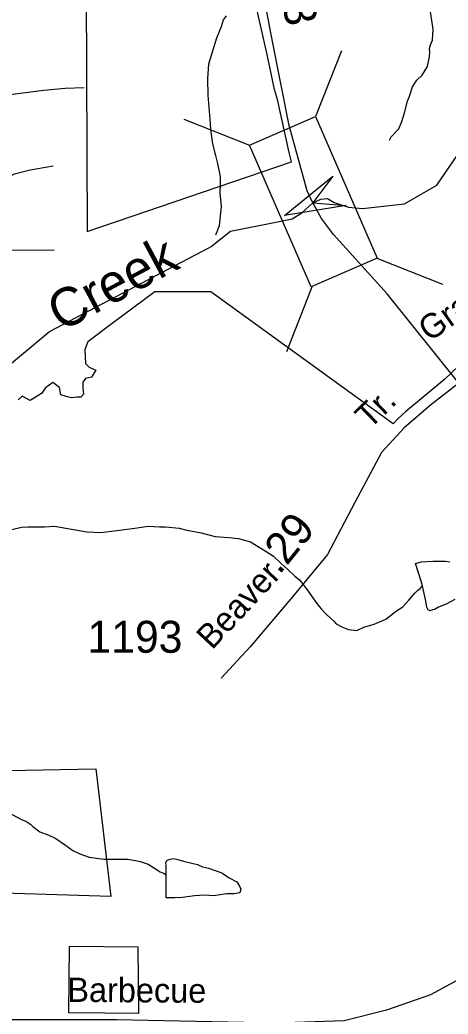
# Model space of a CAD drawing. Extents: x 2001466 to 2224147, y 644118 to 847247.
# Drawn here: x 2030071 to 2031746, y 717442 to 721331 of the extents above; entities that cross this region are included whole.
import ezdxf

# ---------------------------------------------------------------- set-up
doc = ezdxf.new("R2010")
doc.units = 0
for name, color, linetype in [('Exist Boundary Political City Limit New', 7, 'Continuous'), ('Exist Boundary Political City Limit New Hole', 7, 'Continuous'), ('Exist Hydrographic Creek Single Shore', 7, 'Continuous'), ('Exist Hydrographic Creek Single Shore Label', 7, 'Continuous'), ('Exist Hydrographic Misc Water Feature', 7, 'Continuous'), ('Exist Road Non-System Type 51', 7, 'Continuous'), ('Exist Road Non-System Type 51 Label', 7, 'Continuous'), ('Exist Road Secondary Mileage Hundredths English Label', 7, 'Continuous'), ('Exist Road Secondary Structure Standard Bridge Attributed CELL', 7, 'Continuous'), ('Exist Road Secondary Structure Standard Bridge CELL', 7, 'Continuous'), ('Exist Road Secondary Type 51 Attributed', 7, 'Continuous'), ('Exist Road Secondary Type 51 Label', 7, 'Continuous'), ('Exist Road Secondary Type 51 Number Label', 7, 'Continuous'), ('Map Preparation Boundary City Limit Buffer Line', 7, 'Continuous')]:
    doc.layers.add(name, color=color, linetype=linetype)

msp = doc.modelspace()

# ---------------------------------------------------------------- linework, layer by layer
at = {"layer": 'Exist Boundary Political City Limit New'}
for points in [[(2031787.2, 719975.6), (2031733, 719925.5), (2031579.8, 719797.1), (2031566.1, 719785.3), (2031548.9, 719769.3), (2031531.4, 719751.3), (2030817.9, 720267.2), (2030598.5, 720267.6), (2030432.1, 720143.4), (2030336.2, 720071.8), (2030325.2, 720040.9), (2030328, 719987), (2030342.1, 719972.8), (2030368, 719960), (2030351.4, 719932.6), (2030326.9, 719927.6), (2030317.6, 719913.7), (2030317.2, 719889.6), (2030319, 719866.8), (2030308.6, 719854.6), (2030294, 719854.8), (2030272.6, 719851.8), (2030252, 719857.8), (2030231.4, 719863.6), (2030225.4, 719892.5)], [(2030225.4, 719892.5), (2030199, 719912.3), (2030170.8, 719891.1), (2030155.2, 719869.8), (2030110.4, 719841.6), (2030079.1, 719859.5), (2030064.1, 719844.9)], [(2029609.1, 718387.2), (2030367.5, 718401.7), (2030426.5, 717902.5), (2029877, 717919.4)]]:
    msp.add_lwpolyline(points, dxfattribs=at)
at = {"layer": 'Exist Boundary Political City Limit New Hole'}
for points in [[(2030000, 721794), (2030077.5, 721820.9), (2030099.8, 721814.5), (2030259, 721768.2), (2030329.1, 721747.8), (2030334, 720502.9), (2031133.9, 720775.6), (2031124.2, 720812), (2031078.4, 721019.2), (2031066.8, 721058.3), (2031037.8, 721194.9), (2030978.6, 721459.3), (2030940.5, 721653.5), (2030895.6, 721866.3), (2030855.1, 722064.2), (2030850, 722093.8), (2030842.8, 722141.5)], [(2030532.5, 717704.9), (2030535.1, 717445), (2030402.5, 717446.3), (2030262.6, 717447.5), (2030264.8, 717707.2), (2030532.5, 717704.9)]]:
    msp.add_lwpolyline(points, dxfattribs=at)
at = {"layer": 'Exist Hydrographic Creek Single Shore'}
for p, q in [((2031173.6, 720576.1), (2031217.4, 720615.5)), ((2030754.9, 720410.4), (2030810.6, 720439.6))]:
    msp.add_line(p, q, dxfattribs=at)
for points in [[(2031217.4, 720615.5), (2031248.9, 720629.5), (2031273.9, 720631.7), (2031301, 720616.3), (2031356, 720598.7), (2031411.7, 720592.8), (2031575.1, 720611.1), (2031702.6, 720684.5), (2031860.9, 720916.3)], [(2031072.1, 720539.7), (2031136, 720552.4), (2031173.6, 720576.1)], [(2030810.6, 720439.6), (2030819, 720444), (2030895.1, 720504.7), (2031072.1, 720539.7)], [(2030037.2, 719987.4), (2030186, 720112.3), (2030754.9, 720410.4)]]:
    msp.add_lwpolyline(points, dxfattribs=at)
at = {"layer": 'Exist Hydrographic Misc Water Feature'}
for points in [[(2031517.6, 720860.7), (2031523.6, 720872.6), (2031553.5, 720904.7), (2031565.6, 720932.7), (2031575.7, 720966.7), (2031587.6, 721012.6), (2031595.6, 721032.7), (2031607.4, 721068.7), (2031623.4, 721094.7), (2031645.4, 721114.7), (2031665.5, 721148.7), (2031673.5, 721186.7), (2031675.5, 721204.7), (2031673.3, 721218.7), (2031677.4, 721232.7), (2031685.4, 721250.7), (2031687.4, 721294.7), (2031677.4, 721362.7)], [(2030837.9, 720490.3), (2030851.8, 720526.4), (2030859.8, 720600.3), (2030853.9, 720654.4), (2030855.9, 720688.4), (2030855.9, 720704.3), (2030855.9, 720718.3), (2030845.9, 720768.3), (2030837.7, 720800.3), (2030825.8, 720846.3), (2030817.8, 720902.3), (2030815.7, 720942.3), (2030807.5, 721036.2), (2030805.7, 721100.2), (2030809.6, 721158.2), (2030825.6, 721210.2), (2030841.6, 721260.2), (2030859.4, 721304.2), (2030867.4, 721330.2), (2030879.5, 721346.2)], [(2030038.6, 719338), (2030076.7, 719346), (2030102.8, 719348.1), (2030130.7, 719348.1), (2030166.7, 719348.1), (2030206.7, 719350.1), (2030250.6, 719342.1), (2030288.8, 719336.1), (2030332.6, 719328.2), (2030386.8, 719326.2), (2030460.6, 719334.3), (2030520.5, 719342.3), (2030572.5, 719350.3), (2030616.6, 719348.3), (2030640.6, 719348.4), (2030694.6, 719342.4), (2030724.5, 719334.4), (2030780.5, 719324.5), (2030834.6, 719310.5), (2030888.5, 719306.5), (2030926.5, 719302.5), (2030972.6, 719288.6), (2031030.6, 719254.6), (2031062.6, 719232.6), (2031094.6, 719202.7), (2031118.6, 719180.7), (2031146.7, 719154.7), (2031164.7, 719140.7), (2031178.7, 719122.7), (2031198.6, 719096.7), (2031228.7, 719052.7), (2031248.6, 719028.8), (2031268.7, 719006.8), (2031298.6, 718978.8), (2031308.7, 718968.8), (2031330.6, 718956.8), (2031356.7, 718946.8), (2031388.7, 718942.9), (2031416.7, 718954.8), (2031456.7, 718966.9), (2031502.7, 718986.9), (2031544.7, 719018.9), (2031568.7, 719035), (2031592.7, 719061), (2031616.5, 719089), (2031626.5, 719099), (2031636.6, 719107), (2031646.6, 719117)], [(2031646.6, 719117), (2031640.5, 719135), (2031618.5, 719205), (2031640.5, 719211), (2031686.6, 719213.1), (2031736.6, 719213.1), (2031752.6, 719211.1)], [(2031772.5, 719063.1), (2031738.5, 719045.1), (2031708.7, 719033), (2031692.5, 719025), (2031684.7, 719023), (2031676.5, 719019), (2031668.8, 719023), (2031662.6, 719033), (2031658.5, 719063.1), (2031650.5, 719099), (2031646.6, 719117)], [(2030037.4, 718224.1), (2030079.2, 718202.2), (2030093.3, 718196.2), (2030113.2, 718184.2), (2030121.2, 718176.2), (2030149.3, 718154.3), (2030183.4, 718142.3), (2030211.2, 718128.3), (2030249.2, 718102.3), (2030277.3, 718082.3), (2030305.4, 718068.4), (2030341.2, 718056.4), (2030399.3, 718048.4), (2030449.3, 718048.4), (2030491.3, 718048.5), (2030523.3, 718042.5), (2030541.2, 718038.5), (2030573.2, 718028.5), (2030597.4, 718012.5), (2030619.3, 717998.5), (2030633.2, 717992.6), (2030643.3, 717986.6)], [(2030643.3, 717986.6), (2030643.3, 717998.6), (2030643.3, 718022.5), (2030641.2, 718034.6), (2030645.3, 718042.6), (2030657.2, 718048.5), (2030673.2, 718050.6), (2030689.2, 718046.6), (2030711.2, 718040.6), (2030743.4, 718032.7), (2030765.3, 718026.7), (2030785.2, 718018.6), (2030809.2, 718012.6), (2030861.3, 717994.6), (2030889.4, 717974.7), (2030919.3, 717958.7), (2030929.3, 717944.7), (2030935.3, 717930.7), (2030931.4, 717916.7), (2030909.4, 717912.7), (2030879.3, 717912.7), (2030829.5, 717904.7), (2030793.4, 717906.7), (2030753.4, 717904.7), (2030707.5, 717898.6), (2030677.3, 717896.6), (2030663.4, 717896.6), (2030653.3, 717896.6), (2030643.3, 717896.6), (2030643.3, 717912.6), (2030643.3, 717946.6), (2030643.3, 717982.5), (2030643.3, 717986.6)]]:
    msp.add_lwpolyline(points, dxfattribs=at)
at = {"layer": 'Exist Road Non-System Type 51'}
for points in [[(2029767, 721007.7), (2029887.3, 721011.6), (2030021, 721036.9), (2030164.6, 721056.3), (2030248.1, 721064.1), (2030321.9, 721066)], [(2029935.6, 720656.2), (2029991.9, 720698.9), (2030050.1, 720728.1), (2030110.3, 720743.6), (2030201.5, 720759.2)], [(2029999.7, 720429.4), (2030205.4, 720431.3)]]:
    msp.add_lwpolyline(points, dxfattribs=at)
at = {"layer": 'Exist Road Secondary Structure Standard Bridge Attributed CELL'}
msp.add_lwpolyline([(2031346.9, 720604), (2031106, 720566), (2031295.6, 720719.4), (2031217.4, 720615.5)], close=True, dxfattribs=at)
at = {"layer": 'Exist Road Secondary Structure Standard Bridge CELL'}
for p, q in [((2031329.2, 721210.1), (2031228, 720953.4)), ((2030712.3, 720942), (2030969, 720840.8)), ((2031467.7, 720398.5), (2031724.5, 720297.3)), ((2031214.6, 720288.5), (2031113.4, 720031.7))]:
    msp.add_line(p, q, dxfattribs=at)
msp.add_lwpolyline([(2031228, 720953.4), (2031468.9, 720399), (2031210, 720286.5), (2030969, 720840.8)], close=True, dxfattribs=at)
at = {"layer": 'Exist Road Secondary Type 51 Attributed'}
for points in [[(2031217.4, 720615.5), (2031195.1, 720661.6), (2031124.9, 720917), (2031061.1, 721239.6), (2030983.7, 721641.9), (2030905.6, 722023.5), (2030864.9, 722261.4), (2030852.1, 722465.7)], [(2031788.7, 719909.3), (2031507.9, 720259.3), (2031297.3, 720490.9), (2031251.1, 720553.9), (2031217.4, 720615.5)], [(2031788.7, 719909.3), (2031677.8, 719823.4), (2031574.1, 719735.6), (2031486.3, 719638.2), (2031381, 719443.4), (2031274.9, 719239.1), (2031137.7, 719074.6), (2030971.8, 718878.2), (2030858.5, 718755.3)], [(2033041.9, 717616.1), (2032858.4, 717573.8), (2032761.1, 717565.8), (2032641.4, 717591.4), (2032507.4, 717623.3), (2032344.7, 717652.1), (2032166, 717677.6), (2032060.7, 717677.6), (2031974.5, 717664.8), (2031830.9, 717601), (2031677.8, 717518), (2031505.5, 717457.3), (2031339.5, 717415.8), (2031071.5, 717406.2), (2030448.5, 717419), (2029724.1, 717419), (2029574.2, 717444.5), (2029427.4, 717502), (2029207.2, 717680.8), (2028967.9, 717866), (2028462.6, 718245.8), (2028319, 718362)]]:
    msp.add_lwpolyline(points, dxfattribs=at)
at = {"layer": 'Map Preparation Boundary City Limit Buffer Line'}
for points in [[(2030000, 721794), (2030077.5, 721820.9), (2030099.8, 721814.5), (2030259, 721768.2), (2030329.1, 721747.8), (2030334, 720502.9), (2031133.9, 720775.6), (2031124.2, 720812), (2031078.4, 721019.2), (2031066.8, 721058.3), (2031037.8, 721194.9), (2030978.6, 721459.3), (2030940.5, 721653.5), (2030895.6, 721866.3), (2030855.1, 722064.2), (2030850, 722093.8), (2030842.8, 722141.5)], [(2031787.2, 719975.6), (2031733, 719925.5), (2031579.8, 719797.1), (2031566.1, 719785.3), (2031548.9, 719769.3), (2031531.4, 719751.3), (2030817.9, 720267.2), (2030598.5, 720267.6), (2030432.1, 720143.4), (2030336.2, 720071.8), (2030325.2, 720040.9), (2030328, 719987), (2030342.1, 719972.8), (2030368, 719960), (2030351.4, 719932.6), (2030326.9, 719927.6), (2030317.6, 719913.7), (2030317.2, 719889.6), (2030319, 719866.8), (2030308.6, 719854.6), (2030294, 719854.8), (2030272.6, 719851.8), (2030252, 719857.8), (2030231.4, 719863.6), (2030225.4, 719892.5)], [(2030225.4, 719892.5), (2030199, 719912.3), (2030170.8, 719891.1), (2030155.2, 719869.8), (2030110.4, 719841.6), (2030079.1, 719859.5), (2030064.1, 719844.9)], [(2029609.1, 718387.2), (2030367.5, 718401.7), (2030426.5, 717902.5), (2029877, 717919.4)], [(2030532.5, 717704.9), (2030535.1, 717445), (2030402.5, 717446.3), (2030262.6, 717447.5), (2030264.8, 717707.2), (2030532.5, 717704.9)]]:
    msp.add_lwpolyline(points, dxfattribs=at)

# ---------------------------------------------------------------- texts
at = {"layer": 'Exist Hydrographic Creek Single Shore Label'}
msp.add_text('Creek', height=150, rotation=28.2049, dxfattribs=at).set_placement((2030231.6, 720108.6))
at = {"layer": 'Exist Road Non-System Type 51 Label'}
msp.add_text('Grand Barton Ct.', height=95, rotation=35.3701, dxfattribs=at).set_placement((2031673.5, 720069.1))
at = {"layer": 'Exist Road Secondary Mileage Hundredths English Label'}
for s, rotation, p in [('.53', 280.8866, (2031071.4, 721528.8)), ('.29', 51.1137, (2031085.7, 719156.9))]:
    msp.add_text(s, height=125, rotation=rotation, dxfattribs=at).set_placement(p)
at = {"layer": 'Exist Road Secondary Type 51 Label'}
for s, rotation, p in [('Tr.', 44.1402, (2031439.6, 719726.5)), ('Beaver', 47.0297, (2030822.4, 718863.6)), ('Barbecue', 359.585, (2030256.1, 717490))]:
    msp.add_text(s, height=95, rotation=rotation, dxfattribs=at).set_placement(p)
at = {"layer": 'Exist Road Secondary Type 51 Number Label'}
msp.add_text('1193', height=125, dxfattribs=at).set_placement((2030334.9, 718855.3))

doc.saveas('drawing.dxf')
